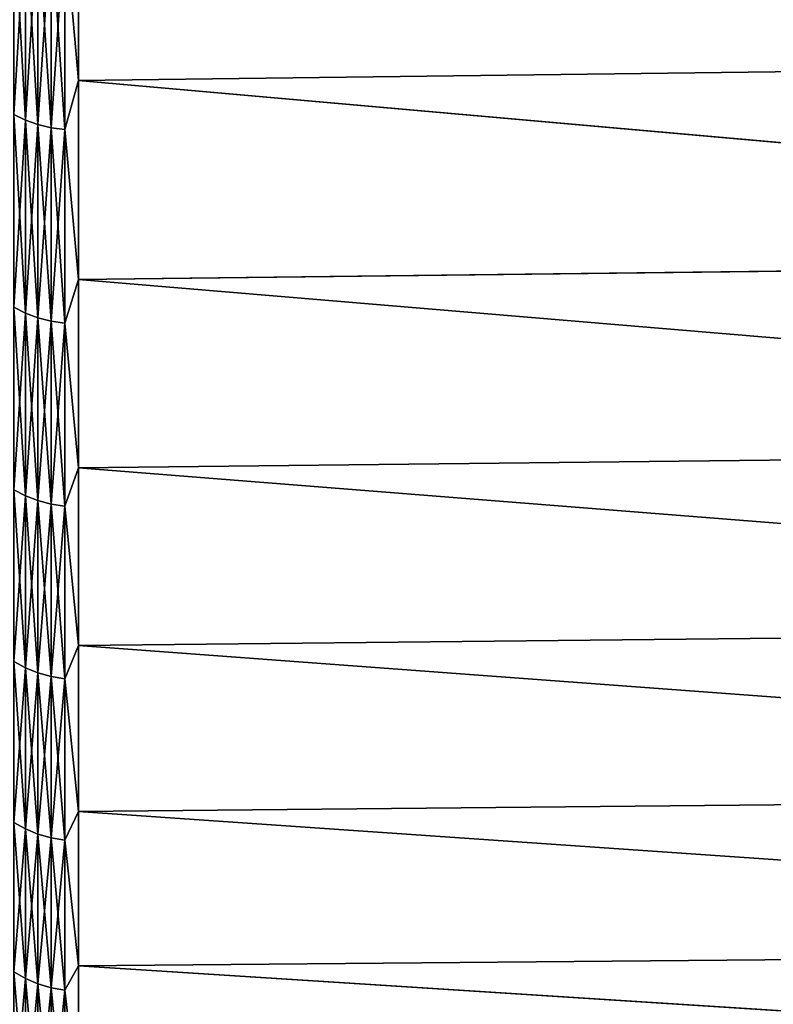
# Model space of a CAD drawing. Header units: metres. Extents: x -2 to 78, y -85 to 85.
# Tile 292 of 500: x 39.63 to 43.16, y 4.23 to 8.84. Entities that reach past the tile are written whole.
import ezdxf

# ---------------------------------------------------------------- set-up
doc = ezdxf.new("R2010")
doc.units = ezdxf.units.M
doc.layers.add('solid_20004802', color=7, linetype='CONTINUOUS')

msp = doc.modelspace()

# ---------------------------------------------------------------- linework, layer by layer
at = {"layer": 'solid_20004802'}
for points in [[(49.188503, 9.650757, -20.540169), (49.188503, 8.668002, -19.618031), (39.908051, 9.530407, -20.378056)], [(49.188503, 8.667705, 19.617739), (49.188503, 9.650452, 20.539898), (39.908051, 9.530407, 20.378056)], [(39.908051, 9.530407, -20.378056), (39.908051, 8.552751, -19.447248), (39.84367, 9.27338, -20.135973)], [(39.908051, 8.552751, 19.447248), (39.908051, 9.530407, 20.378056), (39.84367, 9.27338, 20.135973)], [(49.188503, 8.668002, -19.618031), (39.908051, 8.552751, -19.447248), (39.908051, 9.530407, -20.378056)], [(49.188503, 8.667705, 19.617739), (39.908051, 9.530407, 20.378056), (39.908051, 8.552751, 19.447248)], [(39.659534, 8.367577, -19.163626), (39.605366, 8.393612, -19.138212), (39.605366, 9.341139, -20.063114)], [(39.659534, 9.316362, -20.089756), (39.659534, 8.367577, -19.163626), (39.605366, 9.341139, -20.063114)], [(39.605366, 9.341139, 20.063114), (39.605366, 8.393612, 19.138212), (39.659534, 9.316362, 20.089756)], [(39.605366, 8.393612, 19.138212), (39.659534, 8.367577, 19.163626), (39.659534, 9.316362, 20.089756)], [(39.717983, 8.346812, -19.183895), (39.659534, 8.367577, -19.163626), (39.659534, 9.316362, -20.089756)], [(39.717983, 9.296601, -20.111004), (39.717983, 8.346812, -19.183895), (39.659534, 9.316362, -20.089756)], [(39.659534, 9.316362, 20.089756), (39.659534, 8.367577, 19.163626), (39.717983, 9.296601, 20.111004)], [(39.659534, 8.367577, 19.163626), (39.717983, 8.346812, 19.183895), (39.717983, 9.296601, 20.111004)], [(39.779713, 8.331672, -19.198673), (39.717983, 8.346812, -19.183895), (39.717983, 9.296601, -20.111004)], [(39.779713, 9.282192, -20.126497), (39.779713, 8.331672, -19.198673), (39.717983, 9.296601, -20.111004)], [(39.717983, 9.296601, 20.111004), (39.717983, 8.346812, 19.183895), (39.779713, 9.282192, 20.126497)], [(39.717983, 8.346812, 19.183895), (39.779713, 8.331672, 19.198673), (39.779713, 9.282192, 20.126497)], [(39.84367, 8.322412, -19.207712), (39.779713, 8.331672, -19.198673), (39.779713, 9.282192, -20.126497)], [(39.84367, 9.27338, -20.135973), (39.84367, 8.322412, -19.207712), (39.779713, 9.282192, -20.126497)], [(39.779713, 9.282192, 20.126497), (39.779713, 8.331672, 19.198673), (39.84367, 9.27338, 20.135973)], [(39.779713, 8.331672, 19.198673), (39.84367, 8.322412, 19.207712), (39.84367, 9.27338, 20.135973)], [(39.908051, 8.552751, -19.447248), (39.84367, 8.322412, -19.207712), (39.84367, 9.27338, -20.135973)], [(39.908051, 8.552751, 19.447248), (39.84367, 9.27338, 20.135973), (39.84367, 8.322412, 19.207712)], [(49.188503, 8.668002, -19.618031), (49.188503, 7.73153, -18.648926), (39.908051, 8.552751, -19.447248)], [(49.188503, 7.731242, 18.648611), (49.188503, 8.667705, 19.617739), (39.908051, 8.552751, 19.447248)], [(39.908051, 8.552751, -19.447248), (39.908051, 7.621945, -18.469593), (39.84367, 8.322412, -19.207712)], [(39.908051, 7.621945, 18.469593), (39.908051, 8.552751, 19.447248), (39.84367, 8.322412, 19.207712)], [(49.188503, 7.73153, -18.648926), (39.908051, 7.621945, -18.469593), (39.908051, 8.552751, -19.447248)], [(49.188503, 7.731242, 18.648611), (39.908051, 8.552751, 19.447248), (39.908051, 7.621945, 18.469593)], [(39.659534, 7.464644, -18.192738), (39.605366, 7.491876, -18.168613), (39.605366, 8.393612, -19.138212)], [(39.659534, 8.367577, -19.163626), (39.659534, 7.464644, -18.192738), (39.605366, 8.393612, -19.138212)], [(39.605366, 8.393612, 19.138212), (39.605366, 7.491876, 18.168613), (39.659534, 8.367577, 19.163626)], [(39.605366, 7.491876, 18.168613), (39.659534, 7.464644, 18.192738), (39.659534, 8.367577, 19.163626)], [(39.717983, 7.442924, -18.211981), (39.659534, 7.464644, -18.192738), (39.659534, 8.367577, -19.163626)], [(39.717983, 8.346812, -19.183895), (39.717983, 7.442924, -18.211981), (39.659534, 8.367577, -19.163626)], [(39.659534, 8.367577, 19.163626), (39.659534, 7.464644, 18.192738), (39.717983, 8.346812, 19.183895)], [(39.659534, 7.464644, 18.192738), (39.717983, 7.442924, 18.211981), (39.717983, 8.346812, 19.183895)], [(39.779713, 7.427087, -18.226011), (39.717983, 7.442924, -18.211981), (39.717983, 8.346812, -19.183895)], [(39.779713, 8.331672, -19.198673), (39.779713, 7.427087, -18.226011), (39.717983, 8.346812, -19.183895)], [(39.717983, 8.346812, 19.183895), (39.717983, 7.442924, 18.211981), (39.779713, 8.331672, 19.198673)], [(39.717983, 7.442924, 18.211981), (39.779713, 7.427087, 18.226011), (39.779713, 8.331672, 19.198673)], [(39.84367, 7.417402, -18.234591), (39.779713, 7.427087, -18.226011), (39.779713, 8.331672, -19.198673)], [(39.84367, 8.322412, -19.207712), (39.84367, 7.417402, -18.234591), (39.779713, 8.331672, -19.198673)], [(39.779713, 8.331672, 19.198673), (39.779713, 7.427087, 18.226011), (39.84367, 8.322412, 19.207712)], [(39.779713, 7.427087, 18.226011), (39.84367, 7.417402, 18.234591), (39.84367, 8.322412, 19.207712)], [(39.908051, 7.621945, -18.469593), (39.84367, 7.417402, -18.234591), (39.84367, 8.322412, -19.207712)], [(39.908051, 7.621945, 18.469593), (39.84367, 8.322412, 19.207712), (39.84367, 7.417402, 18.234591)], [(49.188503, 7.73153, -18.648926), (49.188503, 6.843582, -17.635172), (39.908051, 7.621945, -18.469593)], [(49.188503, 6.843304, 17.634838), (49.188503, 7.731242, 18.648611), (39.908051, 7.621945, 18.469593)], [(39.908051, 7.621945, -18.469593), (39.908051, 6.740231, -17.447441), (39.84367, 7.417402, -18.234591)], [(39.908051, 6.740231, 17.447441), (39.908051, 7.621945, 18.469593), (39.84367, 7.417402, 18.234591)], [(49.188503, 6.843582, -17.635172), (39.908051, 6.740231, -17.447441), (39.908051, 7.621945, -18.469593)], [(49.188503, 6.843304, 17.634838), (39.908051, 7.621945, 18.469593), (39.908051, 6.740231, 17.447441)], [(39.659534, 6.609672, -17.179361), (39.605366, 6.638038, -17.156578), (39.605366, 7.491876, -18.168613)], [(39.659534, 7.464644, -18.192738), (39.659534, 6.609672, -17.179361), (39.605366, 7.491876, -18.168613)], [(39.605366, 7.491876, 18.168613), (39.605366, 6.638038, 17.156578), (39.659534, 7.464644, 18.192738)], [(39.605366, 6.638038, 17.156578), (39.659534, 6.609672, 17.179361), (39.659534, 7.464644, 18.192738)], [(39.717983, 6.587048, -17.197531), (39.659534, 6.609672, -17.179361), (39.659534, 7.464644, -18.192738)], [(39.717983, 7.442924, -18.211981), (39.717983, 6.587048, -17.197531), (39.659534, 7.464644, -18.192738)], [(39.659534, 7.464644, 18.192738), (39.659534, 6.609672, 17.179361), (39.717983, 7.442924, 18.211981)], [(39.659534, 6.609672, 17.179361), (39.717983, 6.587048, 17.197531), (39.717983, 7.442924, 18.211981)], [(39.779713, 6.570551, -17.210779), (39.717983, 6.587048, -17.197531), (39.717983, 7.442924, -18.211981)], [(39.779713, 7.427087, -18.226011), (39.779713, 6.570551, -17.210779), (39.717983, 7.442924, -18.211981)], [(39.717983, 7.442924, 18.211981), (39.717983, 6.587048, 17.197531), (39.779713, 7.427087, 18.226011)], [(39.717983, 6.587048, 17.197531), (39.779713, 6.570551, 17.210779), (39.779713, 7.427087, 18.226011)], [(39.84367, 6.560462, -17.218882), (39.779713, 6.570551, -17.210779), (39.779713, 7.427087, -18.226011)], [(39.84367, 7.417402, -18.234591), (39.84367, 6.560462, -17.218882), (39.779713, 7.427087, -18.226011)], [(39.779713, 7.427087, 18.226011), (39.779713, 6.570551, 17.210779), (39.84367, 7.417402, 18.234591)], [(39.779713, 6.570551, 17.210779), (39.84367, 6.560462, 17.218882), (39.84367, 7.417402, 18.234591)], [(39.908051, 6.740231, -17.447441), (39.84367, 6.560462, -17.218882), (39.84367, 7.417402, -18.234591)], [(39.908051, 6.740231, 17.447441), (39.84367, 7.417402, 18.234591), (39.84367, 6.560462, 17.218882)], [(49.188503, 6.843582, -17.635172), (49.188503, 6.006286, -16.579199), (39.908051, 6.740231, -17.447441)], [(49.188503, 6.006019, 16.578844), (49.188503, 6.843304, 17.634838), (39.908051, 6.740231, 17.447441)], [(39.908051, 6.740231, -17.447441), (39.908051, 5.909734, -16.383257), (39.84367, 6.560462, -17.218882)], [(39.908051, 5.909734, 16.383257), (39.908051, 6.740231, 17.447441), (39.84367, 6.560462, 17.218882)], [(49.188503, 6.006286, -16.579199), (39.908051, 5.909734, -16.383257), (39.908051, 6.740231, -17.447441)], [(49.188503, 6.006019, 16.578844), (39.908051, 6.740231, 17.447441), (39.908051, 5.909734, 16.383257)], [(39.659534, 5.804658, -16.12586), (39.605366, 5.834091, -16.104475), (39.605366, 6.638038, -17.156578)], [(39.659534, 6.609672, -17.179361), (39.659534, 5.804658, -16.12586), (39.605366, 6.638038, -17.156578)], [(39.605366, 6.638038, 17.156578), (39.605366, 5.834091, 16.104475), (39.659534, 6.609672, 17.179361)], [(39.605366, 5.834091, 16.104475), (39.659534, 5.804658, 16.12586), (39.659534, 6.609672, 17.179361)], [(39.717983, 5.781182, -16.142916), (39.659534, 5.804658, -16.12586), (39.659534, 6.609672, -17.179361)], [(39.717983, 6.587048, -17.197531), (39.717983, 5.781182, -16.142916), (39.659534, 6.609672, -17.179361)], [(39.659534, 6.609672, 17.179361), (39.659534, 5.804658, 16.12586), (39.717983, 6.587048, 17.197531)], [(39.659534, 5.804658, 16.12586), (39.717983, 5.781182, 16.142916), (39.717983, 6.587048, 17.197531)], [(39.779713, 5.764065, -16.155352), (39.717983, 5.781182, -16.142916), (39.717983, 6.587048, -17.197531)], [(39.779713, 6.570551, -17.210779), (39.779713, 5.764065, -16.155352), (39.717983, 6.587048, -17.197531)], [(39.717983, 6.587048, 17.197531), (39.717983, 5.781182, 16.142916), (39.779713, 6.570551, 17.210779)], [(39.717983, 5.781182, 16.142916), (39.779713, 5.764065, 16.155352), (39.779713, 6.570551, 17.210779)], [(39.84367, 5.753597, -16.162958), (39.779713, 5.764065, -16.155352), (39.779713, 6.570551, -17.210779)], [(39.84367, 6.560462, -17.218882), (39.84367, 5.753597, -16.162958), (39.779713, 6.570551, -17.210779)], [(39.779713, 6.570551, 17.210779), (39.779713, 5.764065, 16.155352), (39.84367, 6.560462, 17.218882)], [(39.779713, 5.764065, 16.155352), (39.84367, 5.753597, 16.162958), (39.84367, 6.560462, 17.218882)], [(39.908051, 5.909734, -16.383257), (39.84367, 5.753597, -16.162958), (39.84367, 6.560462, -17.218882)], [(39.908051, 5.909734, 16.383257), (39.84367, 6.560462, 17.218882), (39.84367, 5.753597, 16.162958)], [(49.188503, 6.006286, -16.579199), (49.188503, 5.221644, -15.483533), (39.908051, 5.909734, -16.383257)], [(49.188503, 5.22139, 15.483159), (49.188503, 6.006019, 16.578844), (39.908051, 5.909734, 16.383257)], [(39.908051, 5.909734, -16.383257), (39.908051, 5.132454, -15.279606), (39.84367, 5.753597, -16.162958)], [(39.908051, 5.132454, 15.279606), (39.908051, 5.909734, 16.383257), (39.84367, 5.753597, 16.162958)], [(49.188503, 5.221644, -15.483533), (39.908051, 5.132454, -15.279606), (39.908051, 5.909734, -16.383257)], [(49.188503, 5.22139, 15.483159), (39.908051, 5.909734, 16.383257), (39.908051, 5.132454, 15.279606)], [(39.659534, 5.051482, -15.034697), (39.605366, 5.081914, -15.014759), (39.605366, 5.834091, -16.104475)], [(39.659534, 5.804658, -16.12586), (39.659534, 5.051482, -15.034697), (39.605366, 5.834091, -16.104475)], [(39.605366, 5.834091, 16.104475), (39.605366, 5.081914, 15.014759), (39.659534, 5.804658, 16.12586)], [(39.605366, 5.081914, 15.014759), (39.659534, 5.051482, 15.034697), (39.659534, 5.804658, 16.12586)], [(39.717983, 5.02721, -15.050598), (39.659534, 5.051482, -15.034697), (39.659534, 5.804658, -16.12586)], [(39.717983, 5.781182, -16.142916), (39.717983, 5.02721, -15.050598), (39.659534, 5.804658, -16.12586)], [(39.659534, 5.804658, 16.12586), (39.659534, 5.051482, 15.034697), (39.717983, 5.781182, 16.142916)], [(39.659534, 5.051482, 15.034697), (39.717983, 5.02721, 15.050598), (39.717983, 5.781182, 16.142916)], [(39.779713, 5.009512, -15.062194), (39.717983, 5.02721, -15.050598), (39.717983, 5.781182, -16.142916)], [(39.779713, 5.764065, -16.155352), (39.779713, 5.009512, -15.062194), (39.717983, 5.781182, -16.142916)], [(39.717983, 5.781182, 16.142916), (39.717983, 5.02721, 15.050598), (39.779713, 5.764065, 16.155352)], [(39.717983, 5.02721, 15.050598), (39.779713, 5.009512, 15.062194), (39.779713, 5.764065, 16.155352)], [(39.84367, 4.998688, -15.069284), (39.779713, 5.009512, -15.062194), (39.779713, 5.764065, -16.155352)], [(39.84367, 5.753597, -16.162958), (39.84367, 4.998688, -15.069284), (39.779713, 5.764065, -16.155352)], [(39.779713, 5.764065, 16.155352), (39.779713, 5.009512, 15.062194), (39.84367, 5.753597, 16.162958)], [(39.779713, 5.009512, 15.062194), (39.84367, 4.998688, 15.069284), (39.84367, 5.753597, 16.162958)], [(39.908051, 5.132454, -15.279606), (39.84367, 4.998688, -15.069284), (39.84367, 5.753597, -16.162958)], [(39.908051, 5.132454, 15.279606), (39.84367, 5.753597, 16.162958), (39.84367, 4.998688, 15.069284)], [(49.188503, 5.221644, -15.483533), (49.188503, 4.491536, -14.350798), (39.908051, 5.132454, -15.279606)], [(49.188503, 4.491296, 14.350405), (49.188503, 5.22139, 15.483159), (39.908051, 5.132454, 15.279606)], [(39.908051, 5.132454, -15.279606), (39.908051, 4.410264, -14.139143), (39.84367, 4.998688, -15.069284)], [(39.908051, 4.410264, 14.139143), (39.908051, 5.132454, 15.279606), (39.84367, 4.998688, 15.069284)], [(49.188503, 4.491536, -14.350798), (39.908051, 4.410264, -14.139143), (39.908051, 5.132454, -15.279606)], [(49.188503, 4.491296, 14.350405), (39.908051, 5.132454, 15.279606), (39.908051, 4.410264, 14.139143)], [(39.659534, 4.351904, -13.908419), (39.605366, 4.383264, -13.889975), (39.605366, 5.081914, -15.014759)], [(39.659534, 5.051482, -15.034697), (39.659534, 4.351904, -13.908419), (39.605366, 5.081914, -15.014759)], [(39.605366, 5.081914, 15.014759), (39.605366, 4.383264, 13.889975), (39.659534, 5.051482, 15.034697)], [(39.605366, 4.383264, 13.889975), (39.659534, 4.351904, 13.908419), (39.659534, 5.051482, 15.034697)], [(39.717983, 4.326892, -13.92313), (39.659534, 4.351904, -13.908419), (39.659534, 5.051482, -15.034697)], [(39.717983, 5.02721, -15.050598), (39.717983, 4.326892, -13.92313), (39.659534, 5.051482, -15.034697)], [(39.659534, 5.051482, 15.034697), (39.659534, 4.351904, 13.908419), (39.717983, 5.02721, 15.050598)], [(39.659534, 4.351904, 13.908419), (39.717983, 4.326892, 13.92313), (39.717983, 5.02721, 15.050598)], [(39.779713, 4.308654, -13.933856), (39.717983, 4.326892, -13.92313), (39.717983, 5.02721, -15.050598)], [(39.779713, 5.009512, -15.062194), (39.779713, 4.308654, -13.933856), (39.717983, 5.02721, -15.050598)], [(39.717983, 5.02721, 15.050598), (39.717983, 4.326892, 13.92313), (39.779713, 5.009512, 15.062194)], [(39.717983, 4.326892, 13.92313), (39.779713, 4.308654, 13.933856), (39.779713, 5.009512, 15.062194)], [(39.84367, 4.297501, -13.940415), (39.779713, 4.308654, -13.933856), (39.779713, 5.009512, -15.062194)], [(39.84367, 4.998688, -15.069284), (39.84367, 4.297501, -13.940415), (39.779713, 5.009512, -15.062194)], [(39.779713, 5.009512, 15.062194), (39.779713, 4.308654, 13.933856), (39.84367, 4.998688, 15.069284)], [(39.779713, 4.308654, 13.933856), (39.84367, 4.297501, 13.940415), (39.84367, 4.998688, 15.069284)], [(39.908051, 4.410264, -14.139143), (39.84367, 4.297501, -13.940415), (39.84367, 4.998688, -15.069284)], [(39.908051, 4.410264, 14.139143), (39.84367, 4.998688, 15.069284), (39.84367, 4.297501, 13.940415)], [(49.188503, 4.491536, -14.350798), (49.188503, 3.817709, -13.183705), (39.908051, 4.410264, -14.139143)], [(49.188503, 3.817484, 13.183293), (49.188503, 4.491296, 14.350405), (39.908051, 4.410264, 14.139143)], [(39.659534, 3.707557, -12.749658), (39.605366, 3.739771, -12.73275), (39.605366, 4.383264, -13.889975)], [(39.659534, 4.351904, -13.908419), (39.659534, 3.707557, -12.749658), (39.605366, 4.383264, -13.889975)], [(39.605366, 4.383264, 13.889975), (39.605366, 3.739771, 12.73275), (39.659534, 4.351904, 13.908419)], [(39.908051, 4.410264, -14.139143), (39.908051, 3.744905, -12.964619), (39.84367, 4.297501, -13.940415)], [(39.908051, 3.744905, 12.964619), (39.908051, 4.410264, 14.139143), (39.84367, 4.297501, 13.940415)], [(49.188503, 3.817709, -13.183705), (39.908051, 3.744905, -12.964619), (39.908051, 4.410264, -14.139143)], [(49.188503, 3.817484, 13.183293), (39.908051, 4.410264, 14.139143), (39.908051, 3.744905, 12.964619)], [(39.605366, 3.739771, 12.73275), (39.659534, 3.707557, 12.749658), (39.659534, 4.351904, 13.908419)], [(39.717983, 3.681863, -12.763143), (39.659534, 3.707557, -12.749658), (39.659534, 4.351904, -13.908419)], [(39.717983, 4.326892, -13.92313), (39.717983, 3.681863, -12.763143), (39.659534, 4.351904, -13.908419)], [(39.659534, 4.351904, 13.908419), (39.659534, 3.707557, 12.749658), (39.717983, 4.326892, 13.92313)], [(39.659534, 3.707557, 12.749658), (39.717983, 3.681863, 12.763143), (39.717983, 4.326892, 13.92313)], [(39.779713, 3.663128, -12.772976), (39.717983, 3.681863, -12.763143), (39.717983, 4.326892, -13.92313)], [(39.779713, 4.308654, -13.933856), (39.779713, 3.663128, -12.772976), (39.717983, 4.326892, -13.92313)], [(39.717983, 4.326892, 13.92313), (39.717983, 3.681863, 12.763143), (39.779713, 4.308654, 13.933856)], [(39.717983, 3.681863, 12.763143), (39.779713, 3.663128, 12.772976), (39.779713, 4.308654, 13.933856)], [(39.84367, 3.651671, -12.778989), (39.779713, 3.663128, -12.772976), (39.779713, 4.308654, -13.933856)], [(39.84367, 4.297501, -13.940415), (39.84367, 3.651671, -12.778989), (39.779713, 4.308654, -13.933856)], [(39.779713, 4.308654, 13.933856), (39.779713, 3.663128, 12.772976), (39.84367, 4.297501, 13.940415)], [(39.779713, 3.663128, 12.772976), (39.84367, 3.651671, 12.778989), (39.84367, 4.297501, 13.940415)], [(39.908051, 3.744905, -12.964619), (39.84367, 3.651671, -12.778989), (39.84367, 4.297501, -13.940415)], [(39.908051, 3.744905, 12.964619), (39.84367, 4.297501, 13.940415), (39.84367, 3.651671, 12.778989)]]:
    msp.add_3dface(points, dxfattribs=at)

doc.saveas('drawing.dxf')
